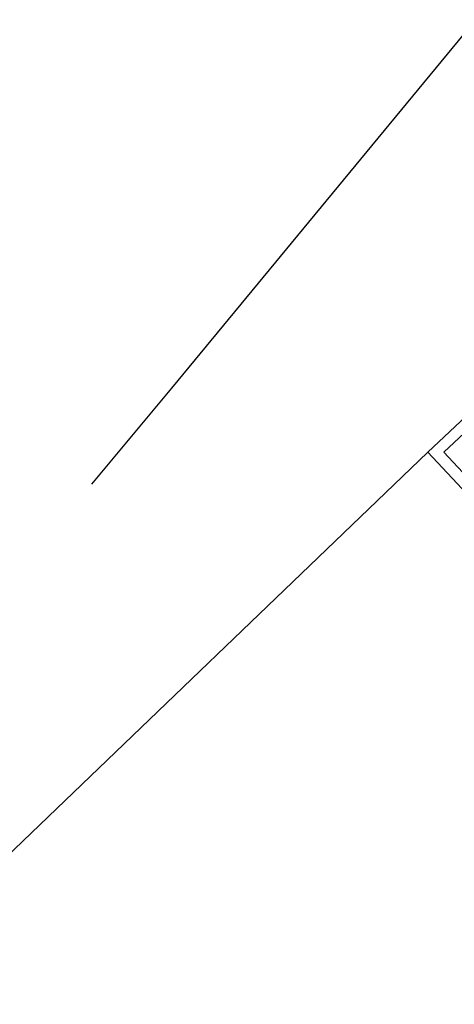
# Model space of a CAD drawing. Header units: feet. Extents: x -79 to 198, y -22 to 181.
# Tile 537 of 656: x 133.713 to 134.075, y 96.571 to 97.391. Entities that reach past the tile are written whole.
import ezdxf

# ---------------------------------------------------------------- set-up
doc = ezdxf.new("R2010")
doc.units = ezdxf.units.FT
doc.layers.add('A-LINEA', color=7, linetype='CONTINUOUS')

msp = doc.modelspace()

# ---------------------------------------------------------------- linework, layer by layer
at = {"layer": 'A-LINEA'}
msp.add_line((134.0533, 97.0311), (131.7333, 94.8044), dxfattribs=at)
msp.add_line((134.0533, 97.0311), (131.7333, 94.8044), dxfattribs=at)
for points in [[(133.7733, 97.0044), (133.84, 97.0844), (134.0933, 97.3911)], [(133.7733, 97.0044), (133.84, 97.0844), (134.0933, 97.3911)], [(134.2667, 97.2311), (134.0533, 97.0311), (134.4533, 96.6044), (134.6667, 96.8044), (134.2667, 97.2311)], [(134.2667, 97.2311), (134.0533, 97.0311), (134.4533, 96.6044), (134.6667, 96.8044), (134.2667, 97.2311)], [(134.2667, 97.2178), (134.0667, 97.0311), (134.4533, 96.6178), (134.6533, 96.8044), (134.2667, 97.2178)], [(134.2667, 97.2178), (134.0667, 97.0311), (134.4533, 96.6178), (134.6533, 96.8044), (134.2667, 97.2178)]]:
    msp.add_lwpolyline(points, dxfattribs=at)

doc.saveas('drawing.dxf')
